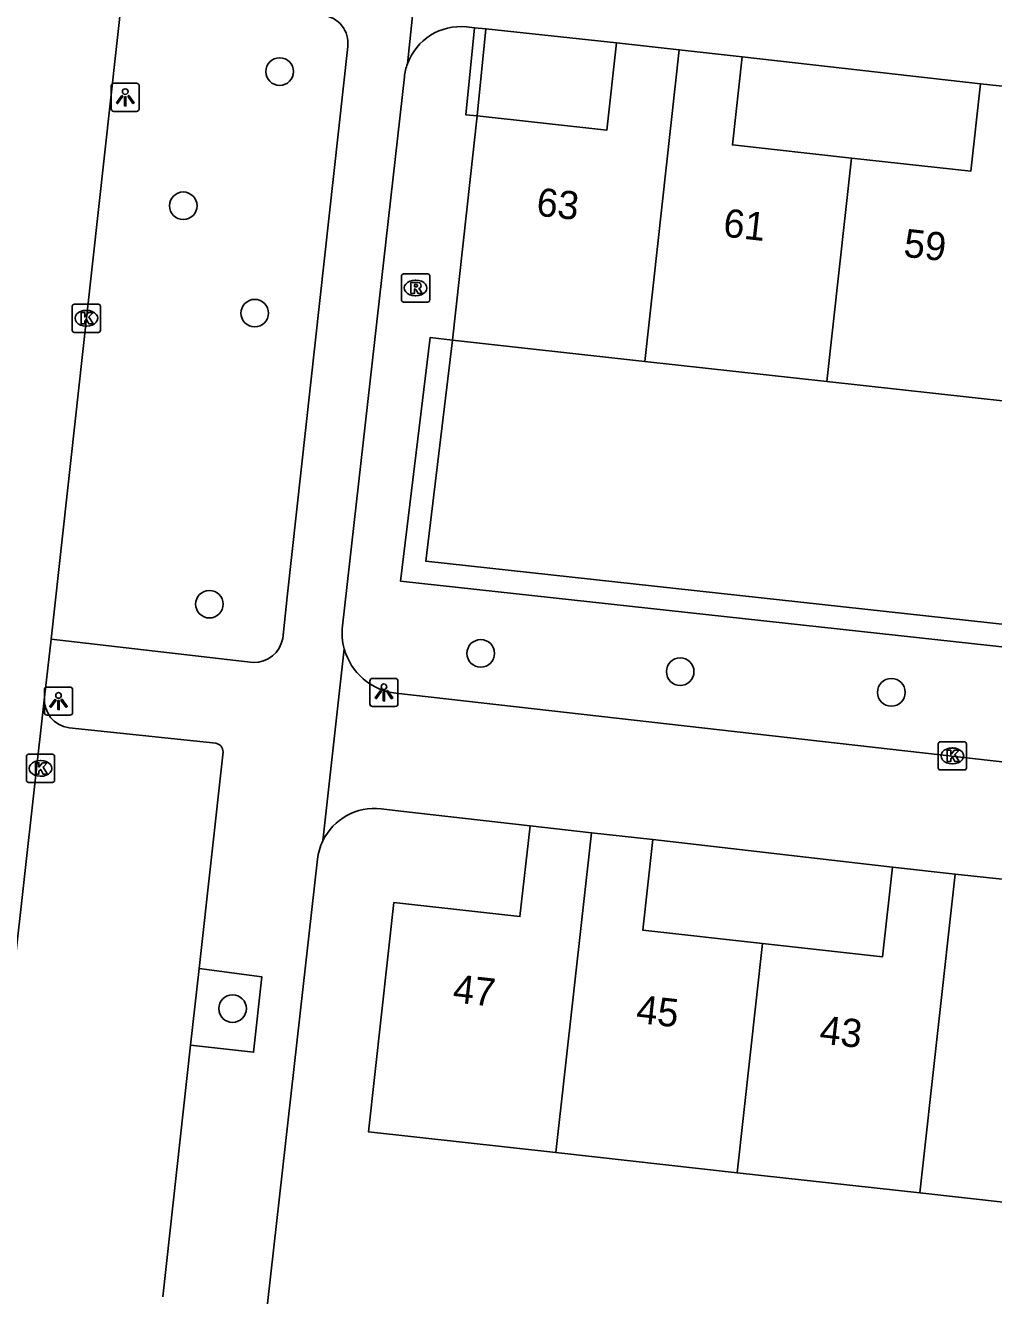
# Model space of a CAD drawing. Extents: x 161928 to 163055, y 386475 to 387428.
# Drawn here: x 162103.08 to 162137.43, y 387011.23 to 387056.31 of the extents above; entities that cross this region are included whole.
import ezdxf

# ---------------------------------------------------------------- set-up
doc = ezdxf.new("R2010")
doc.units = 0
for name, color, linetype in [('IMGEO_Boom', 7, 'Continuous'), ('IMGEO_Haag', 7, 'Continuous'), ('IMGEO_Kolk', 7, 'Continuous'), ('IMGEO_Lichtpunt', 7, 'Continuous'), ('IMGEO_Pand', 7, 'Continuous'), ('IMGEO_Pand_nummerreeks', 7, 'Continuous'), ('IMGEO_Rijbaan_lokaal_open', 7, 'Continuous'), ('IMGEO_Rioolput', 7, 'Continuous'), ('IMGEO_Voetpad_open', 7, 'Continuous')]:
    doc.layers.add(name, color=color, linetype=linetype)

msp = doc.modelspace()

# ---------------------------------------------------------------- linework, layer by layer
at = {"layer": 'IMGEO_Boom'}
for centre in [(162112.103, 387054.667), (162108.684, 387049.905), (162111.219, 387046.095), (162109.61, 387035.767), (162119.237, 387034.021), (162126.314, 387033.372), (162133.806, 387032.638), (162110.433, 387021.415)]:
    msp.add_circle(centre, 0.489, dxfattribs=at)
at = {"layer": 'IMGEO_Haag'}
for points in [[(162119.022, 387056.223), (162118.712, 387053.131), (162119.11, 387053.091)], [(162119.11, 387053.091), (162119.42, 387056.18)], [(162118.233, 387045.134), (162117.439, 387045.23), (162116.394, 387036.586), (162147.594, 387033.178), (162171.776, 387030.536)], [(162147.681, 387033.973), (162117.285, 387037.293), (162118.233, 387045.134)]]:
    msp.add_lwpolyline(points, dxfattribs=at)
at = {"layer": 'IMGEO_Kolk'}
for p, q in [((162104.746, 387045.487), (162104.746, 387046.339)), ((162104.821, 387046.413), (162105.673, 387046.413)), ((162105.747, 387046.339), (162105.747, 387045.487)), ((162105.234, 387046.193), (162105.259, 387046.193)), ((162105.673, 387045.413), (162104.821, 387045.413)), ((162105.257, 387045.633), (162105.232, 387045.633)), ((162135.47, 387029.957), (162135.47, 387030.809)), ((162135.545, 387030.883), (162136.397, 387030.883)), ((162135.958, 387030.663), (162135.983, 387030.663)), ((162136.471, 387030.809), (162136.471, 387029.957)), ((162103.117, 387029.513), (162103.117, 387030.365)), ((162103.192, 387030.439), (162104.044, 387030.439)), ((162103.605, 387030.219), (162103.63, 387030.219)), ((162104.118, 387030.365), (162104.118, 387029.513)), ((162135.981, 387030.103), (162135.956, 387030.103)), ((162103.628, 387029.659), (162103.603, 387029.659)), ((162136.397, 387029.883), (162135.545, 387029.883)), ((162104.044, 387029.439), (162103.192, 387029.439))]:
    msp.add_line(p, q, dxfattribs=at)
for points in [[(162104.746, 387045.487), (162104.746, 387046.339)], [(162104.821, 387046.413), (162105.673, 387046.413)], [(162105.747, 387046.339), (162105.747, 387045.487)], [(162105.067, 387046.113), (162105.19, 387046.113), (162105.19, 387045.962), (162105.32, 387046.113), (162105.484, 387046.113), (162105.338, 387045.962), (162105.491, 387045.713), (162105.339, 387045.713), (162105.254, 387045.877), (162105.19, 387045.81), (162105.19, 387045.713), (162105.067, 387045.713), (162105.067, 387046.113)], [(162105.673, 387045.413), (162104.821, 387045.413)], [(162135.47, 387029.957), (162135.47, 387030.809)], [(162135.545, 387030.883), (162136.397, 387030.883)], [(162135.791, 387030.583), (162135.914, 387030.583), (162135.914, 387030.432), (162136.044, 387030.583), (162136.208, 387030.583), (162136.062, 387030.432), (162136.215, 387030.183), (162136.063, 387030.183), (162135.978, 387030.347), (162135.914, 387030.28), (162135.914, 387030.183), (162135.791, 387030.183), (162135.791, 387030.583)], [(162136.471, 387030.809), (162136.471, 387029.957)], [(162103.117, 387029.513), (162103.117, 387030.365)], [(162103.192, 387030.439), (162104.044, 387030.439)], [(162103.438, 387030.139), (162103.561, 387030.139), (162103.561, 387029.988), (162103.691, 387030.139), (162103.855, 387030.139), (162103.709, 387029.988), (162103.862, 387029.739), (162103.71, 387029.739), (162103.625, 387029.903), (162103.561, 387029.836), (162103.561, 387029.739), (162103.438, 387029.739), (162103.438, 387030.139)], [(162104.118, 387030.365), (162104.118, 387029.513)], [(162136.397, 387029.883), (162135.545, 387029.883)], [(162104.044, 387029.439), (162103.192, 387029.439)]]:
    msp.add_lwpolyline(points, dxfattribs=at)
for centre, start, end in [((162104.823, 387046.337), 91.552, 178.448), ((162104.823, 387046.337), 91.552, 178.448), ((162105.671, 387046.337), 1.552, 88.448), ((162105.671, 387046.337), 1.552, 88.448), ((162104.823, 387045.489), 181.552, 268.448), ((162104.823, 387045.489), 181.552, 268.448), ((162105.671, 387045.489), 271.552, 358.448), ((162105.671, 387045.489), 271.552, 358.448), ((162135.547, 387030.807), 91.552, 178.448), ((162135.547, 387030.807), 91.552, 178.448), ((162136.395, 387030.807), 1.552, 88.448), ((162136.395, 387030.807), 1.552, 88.448), ((162103.194, 387030.363), 91.552, 178.448), ((162103.194, 387030.363), 91.552, 178.448), ((162104.042, 387030.363), 1.552, 88.448), ((162104.042, 387030.363), 1.552, 88.448), ((162135.547, 387029.959), 181.552, 268.448), ((162135.547, 387029.959), 181.552, 268.448), ((162136.395, 387029.959), 271.552, 358.448), ((162136.395, 387029.959), 271.552, 358.448), ((162103.194, 387029.515), 181.552, 268.448), ((162103.194, 387029.515), 181.552, 268.448), ((162104.042, 387029.515), 271.552, 358.448), ((162104.042, 387029.515), 271.552, 358.448)]:
    msp.add_arc(centre, 0.0765, start, end, dxfattribs=at)
for centre, major_axis, ratio, start_param, end_param in [((162105.233, 387045.913), (-0.387, 0.002), 0.722429, 4.712389, 7.853982), ((162105.258, 387045.913), (-0.39, 0.002), 0.717154, 1.570796, 4.712389), ((162135.957, 387030.383), (-0.387, 0.002), 0.722429, 4.712389, 7.853982), ((162135.982, 387030.383), (-0.39, 0.002), 0.717154, 1.570796, 4.712389), ((162103.604, 387029.939), (-0.387, 0.002), 0.722429, 4.712389, 7.853982), ((162103.629, 387029.939), (-0.39, 0.002), 0.717154, 1.570796, 4.712389)]:
    msp.add_ellipse(centre, major_axis=major_axis, ratio=ratio, start_param=start_param, end_param=end_param, dxfattribs=at)
at = {"layer": 'IMGEO_Lichtpunt'}
for p, q in [((162106.126, 387054.157), (162106.126, 387053.35)), ((162106.126, 387054.157), (162106.126, 387053.35)), ((162107.028, 387054.252), (162106.22, 387054.252)), ((162107.028, 387054.252), (162106.22, 387054.252)), ((162107.122, 387053.35), (162107.122, 387054.157)), ((162107.122, 387053.35), (162107.122, 387054.157)), ((162106.22, 387053.256), (162107.028, 387053.256)), ((162106.22, 387053.256), (162107.028, 387053.256)), ((162104.661, 387032.825), (162103.853, 387032.825)), ((162104.661, 387032.825), (162103.853, 387032.825)), ((162115.305, 387033.038), (162115.305, 387032.231)), ((162115.305, 387033.038), (162115.305, 387032.231)), ((162116.207, 387033.133), (162115.399, 387033.133)), ((162116.207, 387033.133), (162115.399, 387033.133)), ((162116.301, 387032.231), (162116.301, 387033.038)), ((162116.301, 387032.231), (162116.301, 387033.038)), ((162103.759, 387032.73), (162103.759, 387031.923)), ((162103.759, 387032.73), (162103.759, 387031.923)), ((162104.755, 387031.923), (162104.755, 387032.73)), ((162104.755, 387031.923), (162104.755, 387032.73)), ((162115.399, 387032.137), (162116.207, 387032.137)), ((162115.399, 387032.137), (162116.207, 387032.137)), ((162103.853, 387031.829), (162104.661, 387031.829)), ((162103.853, 387031.829), (162104.661, 387031.829))]:
    msp.add_line(p, q, dxfattribs=at)
for points in [[(162106.5, 387053.821), (162106.539, 387053.793), (162106.351, 387053.531), (162106.313, 387053.558), (162106.5, 387053.821)], [(162106.602, 387053.773), (162106.649, 387053.773), (162106.649, 387053.451), (162106.602, 387053.451), (162106.602, 387053.773)], [(162106.712, 387053.793), (162106.75, 387053.82), (162106.937, 387053.558), (162106.898, 387053.53), (162106.712, 387053.793)], [(162104.133, 387032.394), (162104.172, 387032.366), (162103.984, 387032.104), (162103.946, 387032.131), (162104.133, 387032.394)], [(162104.235, 387032.346), (162104.282, 387032.346), (162104.282, 387032.024), (162104.235, 387032.024), (162104.235, 387032.346)], [(162104.345, 387032.366), (162104.383, 387032.393), (162104.57, 387032.131), (162104.531, 387032.103), (162104.345, 387032.366)], [(162115.679, 387032.702), (162115.718, 387032.674), (162115.53, 387032.412), (162115.492, 387032.439), (162115.679, 387032.702)], [(162115.781, 387032.654), (162115.828, 387032.654), (162115.828, 387032.332), (162115.781, 387032.332), (162115.781, 387032.654)], [(162115.891, 387032.674), (162115.929, 387032.701), (162116.116, 387032.439), (162116.077, 387032.411), (162115.891, 387032.674)]]:
    msp.add_lwpolyline(points, dxfattribs=at)
for centre in [(162106.625, 387053.955), (162115.804, 387032.836), (162104.258, 387032.528)]:
    msp.add_circle(centre, 0.0994, dxfattribs=at)
for centre, start, end in [((162106.22, 387054.157), 90, 180), ((162106.22, 387054.157), 90, 180), ((162107.028, 387054.157), 0, 90), ((162107.028, 387054.157), 0, 90), ((162106.22, 387053.35), 180, 270), ((162106.22, 387053.35), 180, 270), ((162107.028, 387053.35), 270, 0), ((162107.028, 387053.35), 270, 360), ((162103.853, 387032.73), 90, 180), ((162103.853, 387032.73), 90, 180), ((162104.661, 387032.73), 0, 90), ((162104.661, 387032.73), 0, 90), ((162115.399, 387033.038), 90, 180), ((162115.399, 387033.038), 90, 180), ((162116.207, 387033.038), 0, 90), ((162116.207, 387033.038), 0, 90), ((162103.853, 387031.923), 180, 270), ((162103.853, 387031.923), 180, 270), ((162104.661, 387031.923), 270, 0), ((162104.661, 387031.923), 270, 360), ((162115.399, 387032.231), 180, 270), ((162115.399, 387032.231), 180, 270), ((162116.207, 387032.231), 270, 0), ((162116.207, 387032.231), 270, 360)]:
    msp.add_arc(centre, 0.0946, start, end, dxfattribs=at)
at = {"layer": 'IMGEO_Pand'}
for points in [[(162124.052, 387055.687), (162123.71, 387052.584), (162119.11, 387053.091)], [(162126.28, 387055.441), (162124.052, 387055.687)], [(162125.06, 387044.381), (162126.28, 387055.441)], [(162128.512, 387055.195), (162126.28, 387055.441)], [(162132.395, 387051.6), (162128.167, 387052.066), (162128.512, 387055.195)], [(162136.968, 387054.236), (162136.626, 387051.133), (162132.395, 387051.6)], [(162139.178, 387053.992), (162136.968, 387054.236)], [(162119.11, 387053.091), (162118.233, 387045.134)], [(162131.52, 387043.669), (162132.395, 387051.6)], [(162125.06, 387044.381), (162118.233, 387045.134)], [(162131.52, 387043.669), (162125.06, 387044.381)], [(162137.961, 387042.959), (162131.52, 387043.669)], [(162121.907, 387016.304), (162115.251, 387017.042), (162116.153, 387025.175), (162120.629, 387024.678), (162120.986, 387027.895)], [(162120.986, 387027.895), (162123.165, 387027.653)], [(162121.907, 387016.304), (162123.165, 387027.653)], [(162123.165, 387027.653), (162125.346, 387027.411)], [(162129.24, 387023.722), (162124.989, 387024.194), (162125.346, 387027.411)], [(162133.845, 387026.438), (162133.491, 387023.251), (162129.24, 387023.722)], [(162133.845, 387026.438), (162136.07, 387026.191)], [(162136.07, 387026.191), (162134.815, 387014.872)], [(162136.07, 387026.191), (162138.297, 387025.944)], [(162129.24, 387023.722), (162128.338, 387015.59)], [(162128.338, 387015.59), (162121.907, 387016.304)], [(162134.815, 387014.872), (162128.338, 387015.59)], [(162141.265, 387014.156), (162134.815, 387014.872)]]:
    msp.add_lwpolyline(points, dxfattribs=at)
at = {"layer": 'IMGEO_Rijbaan_lokaal_open'}
for points in [[(162106.53, 387057.492), (162105.247, 387045.913), (162103.999, 387034.523)], [(162103.766, 387032.467), (162103.999, 387034.523)], [(162103.766, 387032.467), (162100.497, 387003.3)]]:
    msp.add_lwpolyline(points, dxfattribs=at)
at = {"layer": 'IMGEO_Rioolput'}
for p, q in [((162116.425, 387046.561), (162116.425, 387047.413)), ((162116.5, 387047.487), (162117.352, 387047.487)), ((162116.913, 387047.267), (162116.938, 387047.267)), ((162117.426, 387047.413), (162117.426, 387046.561)), ((162117.352, 387046.487), (162116.5, 387046.487)), ((162116.936, 387046.707), (162116.911, 387046.707))]:
    msp.add_line(p, q, dxfattribs=at)
for points in [[(162116.425, 387046.561), (162116.425, 387047.413)], [(162116.5, 387047.487), (162117.352, 387047.487)], [(162117.426, 387047.413), (162117.426, 387046.561)], [(162117.014, 387047.185), (162116.762, 387047.187), (162116.762, 387046.787)], [(162116.762, 387046.787), (162116.886, 387046.787), (162116.886, 387046.949), (162116.897, 387046.949)], [(162116.94, 387047.106), (162116.886, 387047.106), (162116.886, 387047.025)], [(162116.886, 387047.025), (162116.938, 387047.025)], [(162116.944, 387046.92), (162117.015, 387046.787), (162117.155, 387046.787), (162117.09, 387046.913)], [(162117.352, 387046.487), (162116.5, 387046.487)]]:
    msp.add_lwpolyline(points, dxfattribs=at)
for centre, radius, start, end in [((162116.502, 387047.411), 0.0765, 91.552, 178.448), ((162116.502, 387047.411), 0.0765, 91.552, 178.448), ((162117.35, 387047.411), 0.0765, 1.552, 88.448), ((162117.35, 387047.411), 0.0765, 1.552, 88.448), ((162116.896, 387046.896), 0.0533, 26.0293, 88.6989), ((162116.922, 387047.214), 0.19, 274.7715, 282.9687), ((162116.946, 387047.01), 0.0964, 77.0061, 93.1865), ((162116.96, 387047.067), 0.0378, 276.6634, 79.6772), ((162117.013, 387047.075), 0.109, 350.3612, 89.416), ((162117.011, 387047.075), 0.112, 277.5842, 350.9817), ((162116.995, 387046.86), 0.108, 29.5134, 73.7905), ((162116.502, 387046.563), 0.0765, 181.552, 268.448), ((162116.502, 387046.563), 0.0765, 181.552, 268.448), ((162117.35, 387046.563), 0.0765, 271.552, 358.448), ((162117.35, 387046.563), 0.0765, 271.552, 358.448)]:
    msp.add_arc(centre, radius, start, end, dxfattribs=at)
for centre, major_axis, ratio, start_param, end_param in [((162116.912, 387046.987), (-0.387, 0.002), 0.722429, 4.712389, 7.853982), ((162116.937, 387046.987), (-0.39, 0.002), 0.717154, 1.570796, 4.712389)]:
    msp.add_ellipse(centre, major_axis=major_axis, ratio=ratio, start_param=start_param, end_param=end_param, dxfattribs=at)
at = {"layer": 'IMGEO_Voetpad_open'}
for points in [[(162116.64, 387054.944), (162117.382, 387062.097)], [(162119.022, 387056.223), (162118.73, 387056.254)], [(162119.42, 387056.18), (162119.022, 387056.223)], [(162119.42, 387056.18), (162124.052, 387055.687)], [(162112.212, 387034.553), (162112.374, 387036.022), (162114.518, 387055.557)], [(162128.512, 387055.195), (162136.968, 387054.236)], [(162114.331, 387034.994), (162116.531, 387054.483)], [(162103.999, 387034.523), (162111.159, 387033.7)], [(162114.394, 387034.181), (162113.636, 387027.366)], [(162168.845, 387026.648), (162116.231, 387032.61)], [(162109.842, 387030.83), (162104.631, 387031.38)], [(162109.247, 387022.836), (162110.096, 387030.522)], [(162115.7, 387028.504), (162116.402, 387028.423), (162120.986, 387027.895)], [(162125.346, 387027.411), (162133.845, 387026.438)], [(162113.448, 387026.714), (162111.472, 387009.159)], [(162109.247, 387022.836), (162108.936, 387020.121)], [(162108.936, 387020.121), (162111.177, 387019.869), (162111.467, 387022.548), (162109.247, 387022.836)], [(162107.96, 387011.192), (162108.936, 387020.121)]]:
    msp.add_lwpolyline(points, dxfattribs=at)
for centre, radius, start, end in [((162113.536, 387055.681), 0.99, 352.7893, 83.8848), ((162118.527, 387054.256), 2.008, 84.1956, 159.9629), ((162118.536, 387054.252), 2.019, 159.9592, 173.4351), ((162116.487, 387034.752), 2.17, 173.5991, 195.263), ((162111.197, 387034.729), 1.03, 267.8754, 350.1441), ((162116.472, 387034.751), 2.154, 195.3386, 263.5874), ((162104.757, 387032.368), 0.996, 174.2847, 262.7386), ((162109.791, 387030.529), 0.305, 358.635, 80.3882), ((162115.468, 387026.485), 2.033, 83.4365, 154.3044), ((162115.492, 387026.478), 2.058, 154.4264, 173.4045)]:
    msp.add_arc(centre, radius, start, end, dxfattribs=at)

# ---------------------------------------------------------------- texts
at = {"layer": 'IMGEO_Pand_nummerreeks'}
for s, rotation, p in [('63', 353.6144, (162121.182, 387049.559)), ('61', 353.6144, (162127.809, 387048.817)), ('59', 353.6144, (162134.212, 387048.101)), ('47', 353.5908, (162118.218, 387021.643)), ('45', 353.5908, (162124.723, 387020.912)), ('43', 353.5908, (162131.227, 387020.182))]:
    msp.add_text(s, height=1, rotation=rotation, dxfattribs=at).set_placement(p)

doc.saveas('drawing.dxf')
